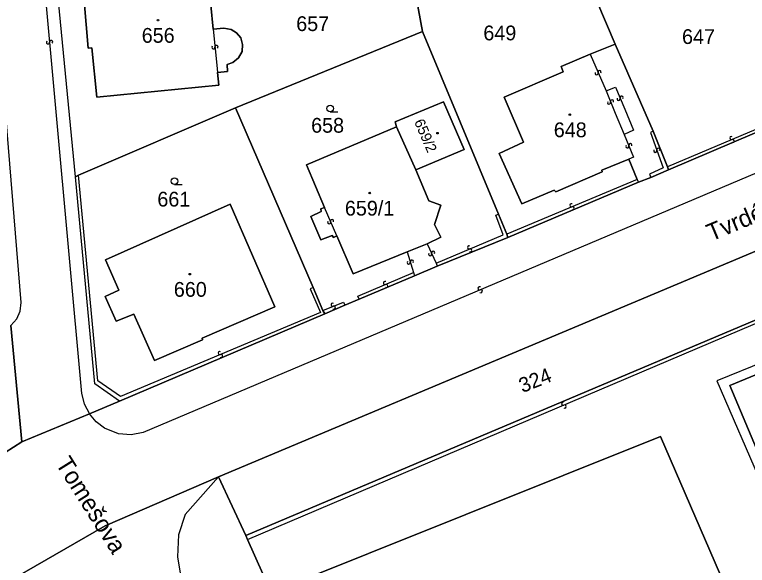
# Model space of a CAD drawing. Extents: x -600309 to -598967, y -1161267 to -1160292.
# Drawn here: x -599517.3 to -599432.9, y -1160525.9 to -1160462.4 of the extents above; entities that cross this region are included whole.
import ezdxf

# ---------------------------------------------------------------- set-up
doc = ezdxf.new("R2010")
doc.units = 0
for name, color, linetype in [('Level 1', 7, 'Continuous'), ('Level 11', 7, 'Continuous'), ('Level 13', 7, 'Continuous'), ('Level 3', 7, 'Continuous'), ('Level 4', 7, 'Continuous'), ('Level 5', 7, 'Continuous'), ('Level 57', 7, 'Continuous'), ('Level 60', 7, 'Continuous'), ('Vrstva 60', 7, 'Continuous')]:
    doc.layers.add(name, color=color, linetype=linetype)

msp = doc.modelspace()

# ---------------------------------------------------------------- linework, layer by layer
at = {"layer": 'Level 1'}
for points in [[(-599259.7, -1160439.99), (-599275.15, -1160441.26), (-599305.2, -1160444.51), (-599319.52, -1160446.37), (-599343.08, -1160452.78), (-599356.96, -1160458.21), (-599375.87, -1160466.1), (-599413.91, -1160482.08), (-599421.02, -1160485.08), (-599452.35, -1160498.24), (-599493.84, -1160515.68), (-599506.89, -1160521.3), (-599517.25, -1160527.26), (-599531.66, -1160537.34)], [(-599510.33, -1160481.1), (-599513.19, -1160451.3)], [(-599448.16, -1160465.83), (-599453.37, -1160453.56)], [(-599470.37, -1160464.38), (-599472.02, -1160455.4)], [(-599503.79, -1160457.76), (-599503.82, -1160457.37), (-599500.51, -1160457.08), (-599500.26, -1160458.95), (-599494.99, -1160458.52), (-599494.46, -1160464.09)], [(-599493.96, -1160469.08), (-599493.83, -1160470.55), (-599507.87, -1160471.93), (-599508.43, -1160466.24), (-599508.88, -1160466.29), (-599509.32, -1160460.84), (-599508.78, -1160460.79)], [(-599494.46, -1160464.09), (-599493.23, -1160463.99), (-599492.4, -1160464.13), (-599491.78, -1160464.52), (-599491.3, -1160465.12), (-599491.07, -1160465.88), (-599491.14, -1160466.68), (-599491.55, -1160467.41), (-599492.19, -1160467.95), (-599492.85, -1160468.16), (-599492.82, -1160468.99), (-599493.96, -1160469.08)], [(-599470.37, -1160464.38), (-599491.88, -1160473.17)], [(-599461.61, -1160485.41), (-599470.37, -1160464.38)], [(-599451.05, -1160467), (-599448.16, -1160465.83)], [(-599443.78, -1160475.86), (-599448.16, -1160465.83)], [(-599446.58, -1160479.09), (-599449.7, -1160480.35), (-599449.66, -1160480.52), (-599455, -1160482.83), (-599455.18, -1160482.67), (-599458.93, -1160484.21), (-599461.53, -1160478.42), (-599458.72, -1160477.14), (-599460.94, -1160471.93), (-599454.15, -1160469.01), (-599454.37, -1160468.39), (-599451.05, -1160467)], [(-599473.34, -1160475.36), (-599473.51, -1160474.78), (-599467.93, -1160472.47), (-599465.56, -1160477.96), (-599471.11, -1160480.29)], [(-599491.88, -1160473.17), (-599509.99, -1160480.92)], [(-599482.93, -1160493.87), (-599491.88, -1160473.17)], [(-599427.14, -1160473.98), (-599442, -1160480.31)], [(-599481.65, -1160484.63), (-599483.73, -1160479.75), (-599473.34, -1160475.36)], [(-599471.11, -1160480.29), (-599473.34, -1160475.36)], [(-599442.15, -1160479.96), (-599443.78, -1160475.86)], [(-599445.63, -1160481.41), (-599446.58, -1160479.09)], [(-599471.11, -1160480.29), (-599469.64, -1160483.89), (-599468.26, -1160484.38), (-599468.98, -1160486.61), (-599468.23, -1160488.07), (-599469.81, -1160488.82)], [(-599442, -1160480.31), (-599444.04, -1160481.19)], [(-599442, -1160480.31), (-599442.15, -1160479.96)], [(-599509.99, -1160480.92), (-599510.33, -1160481.1)], [(-599505.26, -1160506.97), (-599508.11, -1160504.98), (-599510.33, -1160481.1)], [(-599445.46, -1160481.73), (-599445.63, -1160481.41)], [(-599444.04, -1160481.19), (-599445.46, -1160481.73)], [(-599445.46, -1160481.73), (-599460.53, -1160488.11)], [(-599506.91, -1160494.9), (-599505.35, -1160494.18), (-599506.86, -1160490.66), (-599492.5, -1160484.26), (-599487.35, -1160496.09), (-599495.73, -1160499.71), (-599495.69, -1160499.9), (-599501.24, -1160502.28), (-599503.61, -1160496.94), (-599505.65, -1160497.74), (-599506.91, -1160494.9)], [(-599480.22, -1160487.93), (-599480.62, -1160488.1), (-599480.77, -1160487.86), (-599482.08, -1160488.36), (-599483.22, -1160485.7), (-599482.01, -1160485.12), (-599482.07, -1160484.82), (-599481.65, -1160484.63)], [(-599421.02, -1160485.08), (-599452.35, -1160498.24), (-599493.84, -1160515.68)], [(-599460.64, -1160487.72), (-599461.61, -1160485.41)], [(-599472.12, -1160489.74), (-599478.34, -1160492.28), (-599480.22, -1160487.93)], [(-599460.53, -1160488.11), (-599468.67, -1160491.4)], [(-599460.53, -1160488.11), (-599460.64, -1160487.72)], [(-599469.81, -1160488.82), (-599472.12, -1160489.74)], [(-599416.94, -1160491.26), (-599490.72, -1160522.43)], [(-599468.67, -1160491.4), (-599471.26, -1160492.52)], [(-599471.26, -1160492.52), (-599477.66, -1160495.22)], [(-599481.82, -1160496.51), (-599482.93, -1160493.87)], [(-599477.66, -1160495.22), (-599479.29, -1160495.91)], [(-599481.62, -1160496.88), (-599481.82, -1160496.51)], [(-599479.29, -1160495.91), (-599481.62, -1160496.88)], [(-599481.62, -1160496.88), (-599505.26, -1160506.97)], [(-599516.51, -1160511.65), (-599517.76, -1160498.26)], [(-599415.26, -1160508.7), (-599430.66, -1160515.35), (-599434.97, -1160505.17), (-599429.67, -1160502.96), (-599429.81, -1160502.56), (-599421.9, -1160499.14)], [(-599505.26, -1160506.97), (-599508.73, -1160508.41)], [(-599508.73, -1160508.41), (-599516.51, -1160511.65)], [(-599519.42, -1160513.49), (-599516.51, -1160511.65)], [(-599393.85, -1160579.06), (-599411.75, -1160537.6), (-599416.49, -1160539.16), (-599423.63, -1160528.87), (-599433.81, -1160532.16), (-599442.93, -1160511.02), (-599487.8, -1160528.98)], [(-599493.84, -1160515.68), (-599506.89, -1160521.3), (-599517.25, -1160527.26)], [(-599490.72, -1160522.43), (-599493.84, -1160515.68)], [(-599490.53, -1160522.89), (-599490.72, -1160522.43)], [(-599487.8, -1160528.98), (-599490.53, -1160522.89)]]:
    msp.add_lwpolyline(points, dxfattribs=at)
at = {"layer": 'Level 13'}
for centre, start, end in [((-599513.493, -1160465.616), 132.36866, 4.95866), ((-599513.126, -1160465.585), 312.58312, 184.68112), ((-599494.443, -1160466.197), 132.62448, 5.21448), ((-599494.076, -1160466.164), 312.83894, 184.93694), ((-599450.299, -1160469.183), 150.71639, 23.30639), ((-599449.96, -1160469.038), 330.93085, 203.02884), ((-599447.76, -1160472.13), 149.81017, 22.40017), ((-599447.419, -1160471.991), 330.02463, 202.12262), ((-599448.861, -1160472.569), 149.45957, 22.04957), ((-599448.519, -1160472.432), 329.67403, 201.77202), ((-599434.771, -1160476.65), 60.0452, 292.6352), ((-599434.63, -1160476.991), 240.25966, 112.35766), ((-599446.75, -1160477.61), 149.74708, 22.33708), ((-599446.409, -1160477.471), 329.96154, 202.05953), ((-599443.543, -1160478.112), 146.93716, 19.52716), ((-599443.196, -1160477.989), 327.15162, 199.24961), ((-599453.211, -1160484.39), 59.9595, 292.5495), ((-599453.07, -1160484.731), 240.17396, 112.27195), ((-599481.11, -1160486.352), 150.80143, 22.89942), ((-599480.771, -1160486.208), 330.58697, 203.17697), ((-599469.132, -1160489.864), 332.16416, 204.26216), ((-599464.99, -1160489.249), 60.23952, 292.33751), ((-599464.849, -1160489.59), 240.02506, 112.61506), ((-599471.583, -1160490.89), 323.78801, 195.88601), ((-599469.467, -1160490.016), 151.94971, 24.53971), ((-599471.937, -1160490.991), 143.57356, 16.16356), ((-599474.68, -1160493.339), 60.32236, 292.42035), ((-599474.539, -1160493.68), 240.1079, 112.6979), ((-599463.781, -1160493.95), 60.0911, 292.6811), ((-599463.64, -1160494.291), 240.30556, 112.40355), ((-599480.709, -1160495.849), 59.71623, 291.81423), ((-599480.571, -1160496.191), 239.50177, 112.09177), ((-599493.701, -1160501.42), 59.96522, 292.55522), ((-599493.56, -1160501.761), 240.17968, 112.27768), ((-599454.141, -1160507.23), 60.40039, 292.49839), ((-599453.999, -1160507.57), 240.18593, 112.77593)]:
    msp.add_arc(centre, 0.184, start, end, dxfattribs=at)
at = {"layer": 'Level 3'}
for points in [[(-599517.76, -1160498.26), (-599517.1, -1160497.49), (-599516.71, -1160496.59), (-599516.58, -1160495.61), (-599519.53, -1160459.83), (-599523.49, -1160415.27), (-599523.49, -1160414.57), (-599523.95, -1160414.11), (-599524.5, -1160413.8), (-599524.82, -1160413.53)], [(-599515.06, -1160423.83), (-599517, -1160425.14), (-599509.62, -1160506.07), (-599509.33, -1160507.26), (-599508.73, -1160508.41)], [(-599349.49, -1160440.31), (-599348.62, -1160444.37), (-599354.87, -1160448.08), (-599424.86, -1160477.69), (-599502.55, -1160510.56), (-599503.91, -1160510.82), (-599505.37, -1160510.72), (-599506.97, -1160510.07), (-599507.95, -1160509.34), (-599508.73, -1160508.41)], [(-599494.46, -1160464.09), (-599494.06, -1160468.27), (-599493.96, -1160469.08)], [(-599451.05, -1160467), (-599449.21, -1160471.22)], [(-599449.21, -1160471.22), (-599448.12, -1160470.79), (-599447.06, -1160473.33), (-599446.03, -1160475.75), (-599447.13, -1160476.23)], [(-599449.21, -1160471.22), (-599448.16, -1160473.78), (-599447.13, -1160476.23)], [(-599427.14, -1160473.98), (-599427.25, -1160473.67), (-599442.15, -1160479.96)], [(-599447.13, -1160476.23), (-599446.04, -1160478.85), (-599446.58, -1160479.09)], [(-599443.78, -1160475.86), (-599444.1, -1160476.02), (-599442.64, -1160480.08), (-599444.21, -1160480.81), (-599444.04, -1160481.19)], [(-599482.93, -1160493.87), (-599483.28, -1160494.03), (-599482.12, -1160496.75), (-599505.14, -1160506.43), (-599507.74, -1160504.63), (-599509.99, -1160480.92)], [(-599445.63, -1160481.41), (-599460.64, -1160487.72)], [(-599480.22, -1160487.93), (-599481.65, -1160484.63)], [(-599468.78, -1160491.05), (-599461.05, -1160487.79), (-599461.91, -1160485.53), (-599461.61, -1160485.41)], [(-599469.81, -1160488.82), (-599468.78, -1160491.05)], [(-599472.12, -1160489.74), (-599471.41, -1160492.15)], [(-599468.78, -1160491.05), (-599468.67, -1160491.4)], [(-599490.53, -1160522.89), (-599417.62, -1160491.9), (-599417.27, -1160492.87)], [(-599477.66, -1160495.22), (-599477.81, -1160494.86), (-599471.41, -1160492.15)], [(-599471.41, -1160492.15), (-599471.26, -1160492.52)], [(-599481.82, -1160496.51), (-599479.46, -1160495.54), (-599479.29, -1160495.91)], [(-599422.28, -1160498.29), (-599431.11, -1160501.96), (-599430.95, -1160502.37), (-599436.44, -1160504.63), (-599431.2, -1160516.74), (-599414.83, -1160509.65), (-599415.01, -1160509.19)], [(-599493.84, -1160515.68), (-599497.68, -1160520.03), (-599498.47, -1160522.34), (-599498.58, -1160524.88), (-599498.22, -1160527), (-599497.43, -1160529.03), (-599486.63, -1160546.73), (-599473.56, -1160568.94), (-599465.72, -1160584.93), (-599461.73, -1160594.73), (-599455.98, -1160612.3), (-599453.06, -1160622.25), (-599441.75, -1160648.47), (-599437.61, -1160654.33), (-599431.7, -1160660.08), (-599421.66, -1160668.64), (-599384.71, -1160692.91)]]:
    msp.add_lwpolyline(points, dxfattribs=at)
at = {"layer": 'Level 5'}
for p, q in [((-599480.99, -1160473.62), (-599480.115, -1160473.62)), ((-599498.92, -1160481.99), (-599498.045, -1160481.99))]:
    msp.add_line(p, q, dxfattribs=at)
for centre, radius in [((-599500.83, -1160463.07), 0.09), ((-599500.83, -1160463.07), 0.0521), ((-599480.99, -1160473.245), 0.375), ((-599453.38, -1160473.95), 0.09), ((-599453.38, -1160473.95), 0.0521), ((-599468.63, -1160476.08), 0.09), ((-599468.63, -1160476.08), 0.0521), ((-599498.92, -1160481.615), 0.375), ((-599476.43, -1160482.98), 0.09), ((-599476.43, -1160482.98), 0.0521), ((-599497.15, -1160492.33), 0.09), ((-599497.15, -1160492.33), 0.0521)]:
    msp.add_circle(centre, radius, dxfattribs=at)
at = {"layer": 'Level 60'}
for points in [[(-599519.42, -1160513.49), (-599516.51, -1160511.65), (-599508.73, -1160508.41), (-599505.26, -1160506.97), (-599481.62, -1160496.88), (-599479.29, -1160495.91), (-599477.66, -1160495.22), (-599471.26, -1160492.52), (-599468.67, -1160491.4), (-599460.53, -1160488.11), (-599445.46, -1160481.73), (-599444.04, -1160481.19), (-599442, -1160480.31), (-599427.14, -1160473.98), (-599425.7, -1160473.38), (-599423.6, -1160472.49), (-599400.28, -1160462.59), (-599359.73, -1160445.35), (-599349.49, -1160440.31), (-599336.27, -1160433.8), (-599334.12, -1160432.74), (-599321.47, -1160431.17), (-599316.68, -1160430.67), (-599306.73, -1160429.61)], [(-599259.7, -1160439.99), (-599275.15, -1160441.26), (-599305.2, -1160444.51), (-599319.52, -1160446.37), (-599343.08, -1160452.78), (-599356.96, -1160458.21), (-599375.87, -1160466.1), (-599413.91, -1160482.08), (-599421.02, -1160485.08), (-599452.35, -1160498.24), (-599493.84, -1160515.68), (-599506.89, -1160521.3), (-599517.25, -1160527.26), (-599531.66, -1160537.34)], [(-599343.3, -1160460.52), (-599411.67, -1160489.04), (-599411.98, -1160489.17), (-599412.1, -1160489.22), (-599416.94, -1160491.26), (-599490.72, -1160522.43), (-599493.84, -1160515.68), (-599452.35, -1160498.24), (-599421.02, -1160485.08), (-599413.91, -1160482.08), (-599375.87, -1160466.1), (-599356.96, -1160458.21)], [(-599433.81, -1160532.16), (-599442.93, -1160511.02), (-599487.8, -1160528.98), (-599490.53, -1160522.89), (-599490.72, -1160522.43), (-599416.94, -1160491.26), (-599416.73, -1160492.62), (-599417.27, -1160492.87), (-599420.24, -1160494.67), (-599422.76, -1160497.02), (-599422.61, -1160497.37), (-599422.28, -1160498.29), (-599421.9, -1160499.14), (-599429.81, -1160502.56), (-599429.67, -1160502.96), (-599434.97, -1160505.17), (-599430.66, -1160515.35), (-599415.26, -1160508.7), (-599415.98, -1160506.86), (-599416.15, -1160506.5), (-599410.73, -1160504.22), (-599409.58, -1160506.82), (-599402.5, -1160523.36), (-599380.27, -1160575.77)], [(-599517.76, -1160498.26), (-599516.51, -1160511.65), (-599519.42, -1160513.49)], [(-599430.66, -1160515.35), (-599434.97, -1160505.17), (-599429.67, -1160502.96)], [(-599517.25, -1160527.26), (-599506.89, -1160521.3), (-599493.84, -1160515.68), (-599490.72, -1160522.43), (-599490.53, -1160522.89), (-599487.8, -1160528.98)]]:
    msp.add_lwpolyline(points, dxfattribs=at)
for points in [[(-599448.96, -1160430.09), (-599429.29, -1160432.35), (-599429.32, -1160432.66), (-599431.32, -1160451.31), (-599423.66, -1160472.13), (-599423.6, -1160472.49), (-599425.7, -1160473.38), (-599427.14, -1160473.98), (-599442, -1160480.31), (-599442.15, -1160479.96), (-599443.78, -1160475.86), (-599448.16, -1160465.83), (-599453.37, -1160453.56), (-599451.91, -1160453.45), (-599451.56, -1160453.5), (-599450.07, -1160439.14)], [(-599472.02, -1160455.4), (-599470.37, -1160464.38), (-599491.88, -1160473.17), (-599509.99, -1160480.92), (-599510.33, -1160481.1), (-599513.19, -1160451.3), (-599512.77, -1160451.4), (-599491.81, -1160453.39)], [(-599453.37, -1160453.56), (-599448.16, -1160465.83), (-599451.05, -1160467), (-599454.37, -1160468.39), (-599454.15, -1160469.01), (-599460.94, -1160471.93), (-599458.72, -1160477.14), (-599461.53, -1160478.42), (-599458.93, -1160484.21), (-599455.18, -1160482.67), (-599455, -1160482.83), (-599449.66, -1160480.52), (-599449.7, -1160480.35), (-599446.58, -1160479.09), (-599445.63, -1160481.41), (-599445.46, -1160481.73), (-599460.53, -1160488.11), (-599460.64, -1160487.72), (-599461.61, -1160485.41), (-599470.37, -1160464.38), (-599472.02, -1160455.4)], [(-599508.88, -1160466.29), (-599508.43, -1160466.24), (-599507.87, -1160471.93), (-599493.83, -1160470.55), (-599493.96, -1160469.08), (-599492.82, -1160468.99), (-599492.85, -1160468.16), (-599492.19, -1160467.95), (-599491.55, -1160467.41), (-599491.14, -1160466.68), (-599491.07, -1160465.88), (-599491.3, -1160465.12), (-599491.78, -1160464.52), (-599492.4, -1160464.13), (-599493.23, -1160463.99), (-599494.46, -1160464.09), (-599494.99, -1160458.52), (-599500.26, -1160458.95), (-599500.51, -1160457.08), (-599503.82, -1160457.37), (-599503.79, -1160457.76), (-599509.08, -1160458.36), (-599508.78, -1160460.79), (-599509.32, -1160460.84)], [(-599508.43, -1160466.24), (-599508.88, -1160466.29), (-599509.32, -1160460.84), (-599508.78, -1160460.79), (-599509.08, -1160458.36), (-599503.79, -1160457.76), (-599503.82, -1160457.37), (-599500.51, -1160457.08), (-599500.26, -1160458.95), (-599494.99, -1160458.52), (-599494.46, -1160464.09), (-599493.23, -1160463.99), (-599492.4, -1160464.13), (-599491.78, -1160464.52), (-599491.3, -1160465.12), (-599491.07, -1160465.88), (-599491.14, -1160466.68), (-599491.55, -1160467.41), (-599492.19, -1160467.95), (-599492.85, -1160468.16), (-599492.82, -1160468.99), (-599493.96, -1160469.08), (-599493.83, -1160470.55), (-599507.87, -1160471.93)], [(-599460.64, -1160487.72), (-599460.53, -1160488.11), (-599468.67, -1160491.4), (-599471.26, -1160492.52), (-599477.66, -1160495.22), (-599479.29, -1160495.91), (-599481.62, -1160496.88), (-599481.82, -1160496.51), (-599482.93, -1160493.87), (-599491.88, -1160473.17), (-599470.37, -1160464.38), (-599461.61, -1160485.41)], [(-599442.15, -1160479.96), (-599442, -1160480.31), (-599444.04, -1160481.19), (-599445.46, -1160481.73), (-599445.63, -1160481.41), (-599446.58, -1160479.09), (-599449.7, -1160480.35), (-599449.66, -1160480.52), (-599455, -1160482.83), (-599455.18, -1160482.67), (-599458.93, -1160484.21), (-599461.53, -1160478.42), (-599458.72, -1160477.14), (-599460.94, -1160471.93), (-599454.15, -1160469.01), (-599454.37, -1160468.39), (-599451.05, -1160467), (-599448.16, -1160465.83), (-599443.78, -1160475.86)], [(-599478.34, -1160492.28), (-599472.12, -1160489.74), (-599469.81, -1160488.82), (-599468.23, -1160488.07), (-599468.98, -1160486.61), (-599468.26, -1160484.38), (-599469.64, -1160483.89), (-599471.11, -1160480.29), (-599465.56, -1160477.96), (-599467.93, -1160472.47), (-599473.51, -1160474.78), (-599473.34, -1160475.36), (-599483.73, -1160479.75), (-599481.65, -1160484.63), (-599482.07, -1160484.82), (-599482.01, -1160485.12), (-599483.22, -1160485.7), (-599482.08, -1160488.36), (-599480.77, -1160487.86), (-599480.62, -1160488.1), (-599480.22, -1160487.93)], [(-599473.34, -1160475.36), (-599473.51, -1160474.78), (-599467.93, -1160472.47), (-599465.56, -1160477.96), (-599471.11, -1160480.29)], [(-599509.99, -1160480.92), (-599491.88, -1160473.17), (-599482.93, -1160493.87), (-599481.82, -1160496.51), (-599481.62, -1160496.88), (-599505.26, -1160506.97), (-599508.11, -1160504.98), (-599510.33, -1160481.1)], [(-599472.12, -1160489.74), (-599478.34, -1160492.28), (-599480.22, -1160487.93), (-599480.62, -1160488.1), (-599480.77, -1160487.86), (-599482.08, -1160488.36), (-599483.22, -1160485.7), (-599482.01, -1160485.12), (-599482.07, -1160484.82), (-599481.65, -1160484.63), (-599483.73, -1160479.75), (-599473.34, -1160475.36), (-599471.11, -1160480.29), (-599469.64, -1160483.89), (-599468.26, -1160484.38), (-599468.98, -1160486.61), (-599468.23, -1160488.07), (-599469.81, -1160488.82)], [(-599505.35, -1160494.18), (-599506.91, -1160494.9), (-599505.65, -1160497.74), (-599503.61, -1160496.94), (-599501.24, -1160502.28), (-599495.69, -1160499.9), (-599495.73, -1160499.71), (-599487.35, -1160496.09), (-599492.5, -1160484.26), (-599506.86, -1160490.66)], [(-599506.91, -1160494.9), (-599505.35, -1160494.18), (-599506.86, -1160490.66), (-599492.5, -1160484.26), (-599487.35, -1160496.09), (-599495.73, -1160499.71), (-599495.69, -1160499.9), (-599501.24, -1160502.28), (-599503.61, -1160496.94), (-599505.65, -1160497.74)], [(-599411.75, -1160537.6), (-599393.85, -1160579.06), (-599413.91, -1160590.39), (-599461.15, -1160591.17), (-599487.8, -1160528.98), (-599442.93, -1160511.02), (-599433.81, -1160532.16), (-599423.63, -1160528.87), (-599416.49, -1160539.16)]]:
    msp.add_lwpolyline(points, close=True, dxfattribs=at)
at = {"layer": 'Vrstva 60'}
msp.add_lwpolyline([(-599517.76, -1160498.26), (-599516.51, -1160511.65), (-599508.73, -1160508.41), (-599505.26, -1160506.97), (-599508.11, -1160504.98), (-599510.33, -1160481.1), (-599513.19, -1160451.3), (-599515.53, -1160426.07)], dxfattribs=at)

# ---------------------------------------------------------------- texts
at = {"layer": 'Level 11'}
for s, rotation, p in [('Tvrdého', 22.73962, (-599437.103, -1160488.575)), ('Tomešova', 302.13921, (-599512.677, -1160514.149))]:
    msp.add_text(s, height=2, rotation=rotation, dxfattribs=at).set_placement(p)
at = {"layer": 'Level 4'}
for s, p in [('657', (-599484.9, -1160464.32)), ('649', (-599463.344, -1160465.39)), ('656', (-599502.696, -1160465.67)), ('647', (-599440.459, -1160465.81)), ('658', (-599483.183, -1160476.03)), ('648', (-599455.232, -1160476.55)), ('661', (-599500.897, -1160484.54)), ('659/1', (-599479.294, -1160485.58)), ('660', (-599498.998, -1160494.93))]:
    msp.add_text(s, height=1.7, dxfattribs=at).set_placement(p)
msp.add_text('659/2', height=1.2, rotation=293.4, dxfattribs=at).set_placement((-599471.34, -1160474.766))
at = {"layer": 'Level 57'}
msp.add_text('324', height=1.7, rotation=21.6, dxfattribs=at).set_placement((-599458.84, -1160506.03))

doc.saveas('drawing.dxf')
